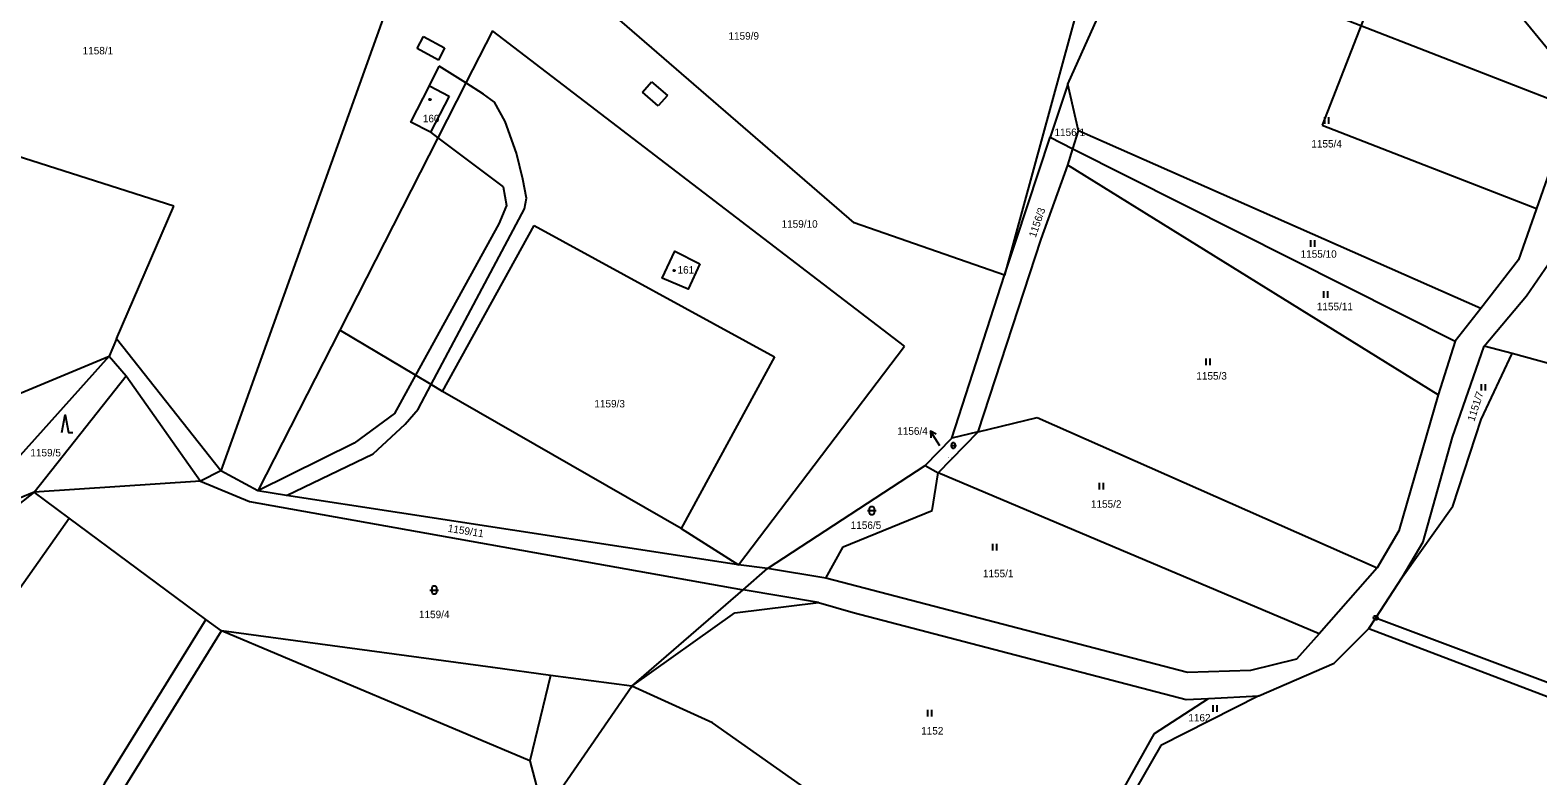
# Model space of a CAD drawing. Extents: x -694465 to -690527, y -983694 to -978978.
# Drawn here: x -692006.8 to -691663.5, y -981869.5 to -981699.8 of the extents above; entities that cross this region are included whole.
import ezdxf

# ---------------------------------------------------------------- set-up
doc = ezdxf.new("R2010")
doc.units = 0
for name, color, linetype in [('Vrstva 1', 7, 'Continuous'), ('Vrstva 16', 7, 'Continuous'), ('Vrstva 18', 7, 'Continuous'), ('Vrstva 19', 7, 'Continuous'), ('Vrstva 24', 7, 'Continuous'), ('Vrstva 25', 7, 'Continuous'), ('Vrstva 29', 7, 'Continuous'), ('Vrstva 60', 7, 'Continuous')]:
    doc.layers.add(name, color=color, linetype=linetype)

msp = doc.modelspace()

# ---------------------------------------------------------------- linework, layer by layer
at = {"layer": 'Vrstva 1'}
for points in [[(-691819.21, -981743.64), (-691910.17, -981664.83)], [(-691922.46, -981685.96), (-691963.41, -981800.11)], [(-691675.37, -981686.8), (-691653.25, -981713.72)], [(-691770.53, -981712.02), (-691760.74, -981690.18)], [(-691767.81, -981692.75), (-691784.95, -981755.51)], [(-691655.75, -981717.42), (-691719.82, -981692.47)], [(-691901.57, -981699.91), (-691907.61, -981711.753)], [(-691807.71, -981771.67), (-691901.57, -981699.91)], [(-691918.74, -981703.9), (-691917.29, -981701.21)], [(-691913.83, -981706.55), (-691918.74, -981703.9)], [(-691917.29, -981701.21), (-691912.46, -981703.8)], [(-691912.46, -981703.8), (-691913.83, -981706.55)], [(-691915.93, -981712.46), (-691913.662, -981707.923)], [(-691907.61, -981711.753), (-691913.662, -981707.923)], [(-691915.63, -981722.99), (-691920.12, -981720.7), (-691915.93, -981712.46)], [(-691915.93, -981712.46), (-691911.44, -981714.75)], [(-691915.534, -981780.432), (-691894.266, -981740.427), (-691893.782, -981738.002), (-691894.629, -981733.696), (-691896.084, -981727.753), (-691898.631, -981720.536), (-691901.055, -981716.17), (-691903.6, -981714.29), (-691907.61, -981711.753)], [(-691907.61, -981711.753), (-691913.974, -981724.233)], [(-691867.42, -981713.9), (-691865.37, -981711.53)], [(-691863.79, -981717.02), (-691867.42, -981713.9)], [(-691865.37, -981711.53), (-691861.72, -981714.6)], [(-691861.72, -981714.6), (-691863.79, -981717.02)], [(-691770.53, -981712.02), (-691774.54, -981724.12)], [(-691768.13, -981722.67), (-691770.53, -981712.02)], [(-691911.44, -981714.75), (-691915.63, -981722.99)], [(-691655.75, -981717.42), (-691667.9, -981752.04)], [(-691913.974, -981724.233), (-691936.317, -981768.044)], [(-691913.974, -981724.233), (-691899.115, -981735.394), (-691898.387, -981739.639), (-691900.085, -981743.824), (-691919.07, -981778.324)], [(-691915.63, -981722.99), (-691913.974, -981724.233)], [(-691782.28, -981747.59), (-691774.54, -981724.12)], [(-691774.54, -981724.12), (-691769.38, -981726.75)], [(-691769.38, -981726.75), (-691768.13, -981722.67)], [(-691676.5, -981763.15), (-691768.13, -981722.67)], [(-691974.13, -981739.79), (-692013.55, -981727.2)], [(-691770.53, -981730.49), (-691769.38, -981726.75)], [(-691769.38, -981726.75), (-691682.31, -981770.53)], [(-691776.57, -981747.36), (-691770.53, -981730.49)], [(-691686.23, -981782.77), (-691770.53, -981730.49)], [(-691987.17, -981770), (-691974.13, -981739.79)], [(-691912.92, -981781.99), (-691892.04, -981744.22)], [(-691892.04, -981744.22), (-691837.33, -981774.11)], [(-691784.95, -981755.51), (-691819.21, -981743.64)], [(-691790.94, -981791.19), (-691776.57, -981747.36)], [(-691784.95, -981755.51), (-691782.28, -981747.59)], [(-691854.36, -981752.96), (-691856.98, -981758.74), (-691862.93, -981756.19), (-691860.04, -981750.03), (-691854.36, -981752.96)], [(-691667.9, -981752.04), (-691676.5, -981763.15)], [(-691796.93, -981792.65), (-691784.95, -981755.51)], [(-691666.06, -981760.27), (-691661.05, -981752.95)], [(-691675.71, -981771.66), (-691666.06, -981760.27)], [(-691676.5, -981763.15), (-691682.31, -981770.53)], [(-691936.317, -981768.044), (-691954.99, -981804.66)], [(-691919.07, -981778.324), (-691936.317, -981768.044)], [(-691987.17, -981770), (-691988.82, -981773.95)], [(-691963.41, -981800.11), (-691987.17, -981770)], [(-691845.52, -981821.46), (-691807.71, -981771.67)], [(-691682.31, -981770.53), (-691686.23, -981782.77)], [(-691682.92, -981792.42), (-691675.71, -981771.66)], [(-691669.36, -981773.39), (-691675.71, -981771.66)], [(-692029.49, -981790.88), (-691988.82, -981773.95)], [(-691988.82, -981773.95), (-692022.89, -981811.88)], [(-691988.82, -981773.95), (-691984.98, -981778.47)], [(-691837.33, -981774.11), (-691858.58, -981813.21)], [(-691676.38, -981788.39), (-691669.36, -981773.39)], [(-691660.27, -981775.87), (-691669.36, -981773.39)], [(-692005.95, -981804.91), (-691984.98, -981778.47)], [(-691984.98, -981778.47), (-691968.04, -981802.42)], [(-691919.07, -981778.324), (-691923.845, -981787.002), (-691933.058, -981793.794), (-691954.99, -981804.66)], [(-691915.534, -981780.432), (-691919.07, -981778.324)], [(-691948.435, -981805.666), (-691928.694, -981796.22), (-691921.421, -981789.428), (-691918.511, -981786.032), (-691915.534, -981780.432)], [(-691912.92, -981781.99), (-691915.534, -981780.432)], [(-691858.58, -981813.21), (-691912.92, -981781.99)], [(-691686.23, -981782.77), (-691695.12, -981813.71)], [(-691790.94, -981791.19), (-691777.5, -981787.91)], [(-691777.5, -981787.91), (-691700.09, -981822.16)], [(-691682.83, -981808.1), (-691676.38, -981788.39)], [(-691803.04, -981798.84), (-691796.93, -981792.65)], [(-691800.07, -981800.55), (-691790.94, -981791.19)], [(-691790.94, -981791.19), (-691796.93, -981792.65)], [(-691689.62, -981816.25), (-691682.92, -981792.42)], [(-691963.41, -981800.11), (-691968.04, -981802.42)], [(-691954.99, -981804.66), (-691963.41, -981800.11)], [(-691838.89, -981822.3), (-691803.04, -981798.84)], [(-691803.04, -981798.84), (-691800.07, -981800.55)], [(-691801.41, -981809.1), (-691800.07, -981800.55)], [(-691713.31, -981837.16), (-691800.07, -981800.55)], [(-691968.04, -981802.42), (-692005.95, -981804.91)], [(-691968.04, -981802.42), (-691956.9, -981807.05)], [(-692005.95, -981804.91), (-692056.66, -981844.78)], [(-692005.95, -981804.91), (-692022.89, -981811.88)], [(-691997.924, -981810.854), (-692005.95, -981804.91)], [(-691956.9, -981807.05), (-691844.46, -981827.13)], [(-691948.435, -981805.666), (-691954.99, -981804.66)], [(-691845.52, -981821.46), (-691948.435, -981805.666)], [(-692036.79, -981882.09), (-692037.312, -981872.585), (-692031.629, -981861.213), (-692009.213, -981826.778), (-692008.266, -981825.515), (-691997.924, -981810.854)], [(-691966.808, -981833.897), (-691997.924, -981810.854)], [(-691821.69, -981817.37), (-691801.41, -981809.1)], [(-691694.33, -981824.23), (-691682.83, -981808.1)], [(-691858.58, -981813.21), (-691845.52, -981821.46)], [(-691695.12, -981813.71), (-691700.09, -981822.16)], [(-691825.61, -981824.5), (-691821.69, -981817.37)], [(-691694.33, -981824.23), (-691689.62, -981816.25)], [(-691838.89, -981822.3), (-691845.52, -981821.46)], [(-691844.46, -981827.13), (-691838.89, -981822.3)], [(-691825.61, -981824.5), (-691838.89, -981822.3)], [(-691743.28, -981846.01), (-691825.61, -981824.5)], [(-691700.09, -981822.16), (-691713.31, -981837.16)], [(-691700.43, -981833.54), (-691694.33, -981824.23)], [(-691869.79, -981849.11), (-691844.46, -981827.13)], [(-691827.34, -981830.03), (-691844.46, -981827.13)], [(-691846.33, -981832.41), (-691827.34, -981830.03)], [(-691827.34, -981830.03), (-691819.43, -981832.34)], [(-691966.808, -981833.897), (-691989.987, -981871.311), (-692009.877, -981921.537)], [(-691963.28, -981836.51), (-691966.808, -981833.897)], [(-691869.79, -981849.11), (-691846.33, -981832.41)], [(-691819.43, -981832.34), (-691743.6, -981852.16)], [(-691701.99, -981835.93), (-691700.43, -981833.54)], [(-691700.43, -981833.54), (-691572.98, -981881.34)], [(-691985.566, -981872.574), (-691963.28, -981836.51)], [(-691888.308, -981846.632), (-691901.47, -981844.87), (-691963.28, -981836.51)], [(-691893.029, -981866.114), (-691963.28, -981836.51)], [(-691713.31, -981837.16), (-691718.43, -981842.97)], [(-691709.9, -981843.86), (-691701.99, -981835.93)], [(-691701.99, -981835.93), (-691575.062, -981884.293)], [(-691718.43, -981842.97), (-691728.94, -981845.53)], [(-691727, -981851.28), (-691709.9, -981843.86)], [(-691888.308, -981846.632), (-691893.029, -981866.114)], [(-691869.79, -981849.11), (-691888.308, -981846.632)], [(-691728.94, -981845.53), (-691743.28, -981846.01)], [(-691889.871, -981878.118), (-691869.79, -981849.11)], [(-691806.222, -981885.082), (-691826.77, -981874.78), (-691851.47, -981857.42), (-691869.79, -981849.11)], [(-691750.83, -981859.89), (-691738.53, -981851.89)], [(-691727, -981851.28), (-691749.34, -981862.59)], [(-691743.6, -981852.16), (-691738.53, -981851.89)], [(-691738.53, -981851.89), (-691727, -981851.28)], [(-691757.91, -981872.6), (-691750.83, -981859.89)], [(-691749.34, -981862.59), (-691755.23, -981872.77)], [(-691893.029, -981866.114), (-691889.871, -981878.118)]]:
    msp.add_lwpolyline(points, dxfattribs=at)
at = {"layer": 'Vrstva 24'}
msp.add_lwpolyline([(-691700.276, -981833.064), (-691700.026, -981833.246), (-691699.93, -981833.54), (-691700.026, -981833.834), (-691700.276, -981834.016), (-691700.584, -981834.016), (-691700.834, -981833.834), (-691700.93, -981833.54), (-691700.834, -981833.246), (-691700.584, -981833.064)], close=True, dxfattribs=at)
msp.add_lwpolyline([(-691700.549, -981833.54), (-691700.31, -981833.54)], dxfattribs=at)
at = {"layer": 'Vrstva 25'}
for points in [[(-691915.693, -981715.368), (-691915.605, -981715.52), (-691915.693, -981715.672), (-691915.867, -981715.672), (-691915.955, -981715.52), (-691915.867, -981715.368)], [(-691860.073, -981754.288), (-691859.985, -981754.44), (-691860.073, -981754.592), (-691860.247, -981754.592), (-691860.335, -981754.44), (-691860.247, -981754.288)], [(-691796.925, -981793.965), (-691796.861, -981793.768), (-691796.694, -981793.646), (-691796.486, -981793.646), (-691796.319, -981793.768), (-691796.255, -981793.965), (-691796.255, -981794.635), (-691796.319, -981794.832), (-691796.486, -981794.954), (-691796.694, -981794.954), (-691796.861, -981794.832), (-691796.925, -981794.635)], [(-691815.67, -981808.64), (-691815.575, -981808.346), (-691815.325, -981808.164), (-691815.015, -981808.164), (-691814.765, -981808.346), (-691814.67, -981808.64), (-691814.67, -981809.64), (-691814.765, -981809.934), (-691815.015, -981810.116), (-691815.325, -981810.116), (-691815.575, -981809.934), (-691815.67, -981809.64)], [(-691915.32, -981826.71), (-691915.225, -981826.416), (-691914.975, -981826.234), (-691914.665, -981826.234), (-691914.415, -981826.416), (-691914.32, -981826.71), (-691914.32, -981827.71), (-691914.415, -981828.004), (-691914.665, -981828.186), (-691914.975, -981828.186), (-691915.225, -981828.004), (-691915.32, -981827.71)]]:
    msp.add_lwpolyline(points, close=True, dxfattribs=at)
for points in [[(-691712.06, -981719.57), (-691712.06, -981721.07)], [(-691711.06, -981721.07), (-691711.06, -981719.57)], [(-691715.3, -981747.56), (-691715.3, -981749.06)], [(-691714.3, -981749.06), (-691714.3, -981747.56)], [(-691712.32, -981759.16), (-691712.32, -981760.66)], [(-691711.32, -981760.66), (-691711.32, -981759.16)], [(-691739.11, -981774.52), (-691739.11, -981776.02)], [(-691738.11, -981776.02), (-691738.11, -981774.52)], [(-691676.43, -981780.31), (-691676.43, -981781.81)], [(-691675.43, -981781.81), (-691675.43, -981780.31)], [(-691999.62, -981791.34), (-691998.87, -981787.34), (-691998.12, -981791.34), (-691997.12, -981791.34)], [(-691797.26, -981794.3), (-691795.92, -981794.3)], [(-691763.38, -981802.8), (-691763.38, -981804.3)], [(-691762.38, -981804.3), (-691762.38, -981802.8)], [(-691816.17, -981809.14), (-691814.17, -981809.14)], [(-691787.7, -981816.71), (-691787.7, -981818.21)], [(-691786.7, -981818.21), (-691786.7, -981816.71)], [(-691915.82, -981827.21), (-691913.82, -981827.21)], [(-691802.49, -981854.48), (-691802.49, -981855.98)], [(-691801.49, -981855.98), (-691801.49, -981854.48)], [(-691737.53, -981853.41), (-691737.53, -981854.91)], [(-691736.53, -981854.91), (-691736.53, -981853.41)]]:
    msp.add_lwpolyline(points, dxfattribs=at)
at = {"layer": 'Vrstva 29'}
for points in [[(-691799.65, -981794.39), (-691801.812, -981791.025), (-691801.74, -981792.524)], [(-691800.478, -981791.713), (-691801.812, -981791.025)]]:
    msp.add_lwpolyline(points, dxfattribs=at)
at = {"layer": 'Vrstva 60'}
for p, q in [((-691695.16, -981676.57), (-691712.61, -981721.38)), ((-691712.61, -981721.38), (-691663.809, -981740.384))]:
    msp.add_line(p, q, dxfattribs=at)

# ---------------------------------------------------------------- texts
at = {"layer": 'Vrstva 16'}
msp.add_text('1156/4', height=1.7, dxfattribs=at).set_placement((-691809.381, -981791.87))
at = {"layer": 'Vrstva 18'}
for s, height, p in [('1159/9', 1.7, (-691847.813, -981701.92)), ('1158/1', 1.7, (-691994.882, -981705.27)), ('1156/1', 1.7, (-691773.577, -981723.85)), ('1155/4', 1.7, (-691715.08, -981726.47)), ('1159/10', 1.7, (-691835.721, -981744.72)), ('1155/10', 1.7, (-691717.518, -981751.56)), ('1155/11', 1.7, (-691713.827, -981763.52)), ('1155/3', 1.7, (-691741.267, -981779.31)), ('1159/3', 1.7, (-691878.35, -981785.64)), ('1159/5', 1.7, (-692006.78, -981796.79)), ('1156/4', 0.2, (-691797.864, -981797.1)), ('1155/2', 1.7, (-691765.267, -981808.47)), ('1156/5', 1.7, (-691819.98, -981813.3)), ('1155/1', 1.7, (-691789.862, -981824.3)), ('1159/4', 1.7, (-691918.293, -981833.61)), ('1162', 1.7, (-691743.087, -981857.12)), ('1152', 1.7, (-691803.927, -981860.1))]:
    msp.add_text(s, height=height, dxfattribs=at).set_placement(p)
for s, rotation, p in [('1156/3', 71.10406, (-691777.863, -981747.098)), ('1151/7', 72.02079, (-691677.979, -981788.946)), ('1159/11', 350.99394, (-691911.804, -981813.937))]:
    msp.add_text(s, height=1.7, rotation=rotation, dxfattribs=at).set_placement(p)
at = {"layer": 'Vrstva 19'}
for s, p in [('160', (-691917.413, -981720.72)), ('161', (-691859.408, -981755.17))]:
    msp.add_text(s, height=1.7, dxfattribs=at).set_placement(p)

doc.saveas('drawing.dxf')
